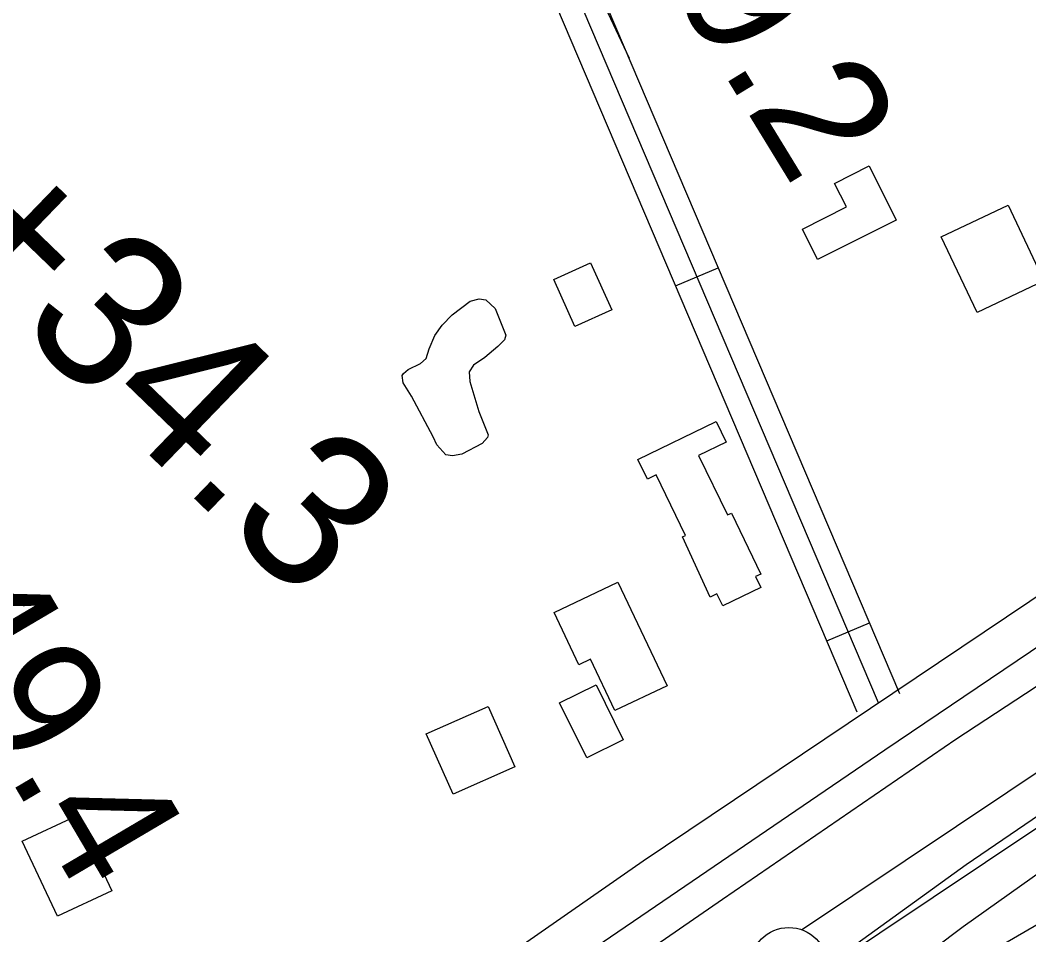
# Model space of a CAD drawing. Extents: x 3445503 to 3483459, y 540493 to 566012.
# Drawn here: x 3474367 to 3475020, y 553787 to 554379 of the extents above; entities that cross this region are included whole.
import ezdxf

# ---------------------------------------------------------------- set-up
doc = ezdxf.new("R2010")
doc.units = 0
for name, color, linetype in [('V-BLDG-OTLN', 7, 'Continuous'), ('V-DTCH-CNTR', 7, 'Continuous'), ('V-FLOD-BASE', 7, 'Continuous'), ('V-LEVE-TOET', 7, 'Continuous'), ('V-RIVR-RANG-IDEN', 7, 'Continuous'), ('V-ROAD-CNTR', 7, 'Continuous'), ('V-SURV-IDEN', 7, 'Continuous'), ('V-SURV-LINE', 7, 'Continuous'), ('V-TOPO-SHOR', 7, 'Continuous'), ('V-WETL-SWMP', 7, 'Continuous')]:
    doc.layers.add(name, color=color, linetype=linetype)

msp = doc.modelspace()

# ---------------------------------------------------------------- linework, layer by layer
at = {"layer": 'V-BLDG-OTLN'}
for points in [[(3474916.93, 554284.55), (3474934.53, 554249.5), (3474883.65, 554223.95), (3474873.74, 554243.67), (3474902.25, 554257.99), (3474894.56, 554273.31)], [(3474963.74, 554238.69), (3475007, 554259.11), (3475030.15, 554210.06), (3474986.88, 554189.64)], [(3474750.36, 554191.45), (3474726.48, 554180.6), (3474712.71, 554210.92), (3474736.59, 554221.77)], [(3474767.27, 554094.51), (3474817.97, 554119.08), (3474824.47, 554105.67), (3474806.53, 554096.97), (3474825.17, 554058.51), (3474827.78, 554059.77), (3474846.93, 554020.26), (3474843.42, 554018.56), (3474846.8, 554011.58), (3474822.16, 553999.64), (3474818.42, 554007.35), (3474814.04, 554005.23), (3474796.12, 554044.38), (3474798.11, 554045.22), (3474779.12, 554084.4), (3474773.49, 554081.67)], [(3474754.29, 554014.88), (3474786.09, 553947.72), (3474752.33, 553931.74), (3474736.56, 553965.06), (3474729.06, 553961.51), (3474713.04, 553995.34)], [(3474734.1, 553901.24), (3474716.51, 553936.82), (3474740.12, 553948.49), (3474757.71, 553912.92)], [(3474687.56, 553895.39), (3474647.49, 553877.57), (3474630.11, 553916.67), (3474670.18, 553934.47)], [(3474391.26, 553798.61), (3474368.52, 553847.18), (3474403.75, 553863.67), (3474426.49, 553815.1)]]:
    msp.add_lwpolyline(points, close=True, dxfattribs=at)
at = {"layer": 'V-DTCH-CNTR'}
msp.add_lwpolyline([(3474302.05, 555297.83), (3474392.44, 555105.05), (3474482.63, 554928.66), (3474584.06, 554721.99), (3474688.41, 554510.07), (3474761.67, 554354.34)], dxfattribs=at)
at = {"layer": 'V-FLOD-BASE'}
msp.add_lwpolyline([(3473944.99, 553098.79), (3473974.9, 553126.92), (3473997.99, 553144.45), (3474048.53, 553181.05), (3474173.04, 553268.23), (3474303.5, 553358.11), (3474431.59, 553447.22), (3474557.68, 553533.99), (3474706.84, 553636.71), (3474857.62, 553743.76), (3474979.78, 553832.15), (3475055.74, 553883.89), (3475177.39, 553961.61), (3475328.5, 554061.95), (3475465.68, 554151.76), (3475610.03, 554247.42), (3475765.91, 554350.46)], dxfattribs=at)
at = {"layer": 'V-LEVE-TOET'}
for points in [[(3475778.01, 554440.16), (3475667.32, 554368.27), (3475544.6, 554284.99), (3475424.32, 554206.46), (3475314.85, 554137.33), (3475128.62, 554015.02), (3474973.17, 553913.03), (3474822.06, 553809.41), (3474654.96, 553694.04), (3474493.42, 553579.81), (3474327.49, 553462.45)], [(3474309.43, 553320.95), (3474418.99, 553398.8), (3474535.32, 553478.18), (3474611.27, 553530.58), (3474700.83, 553593.56), (3474796.4, 553661.63), (3474898.34, 553732.03), (3474977.95, 553791.93), (3475052.32, 553844.75)]]:
    msp.add_lwpolyline(points, dxfattribs=at)
at = {"layer": 'V-ROAD-CNTR'}
for p, q in [((3474791.68, 554206.88), (3474819.29, 554218.64)), ((3474889.62, 553976.87), (3474917.22, 553988.62))]:
    msp.add_line(p, q, dxfattribs=at)
for points in [[(3474923.01, 553936.74), (3474580.81, 554740.46), (3474391.86, 555118.21)], [(3474936.81, 553942.61), (3474594.43, 554746.76), (3474411.08, 555113.32)], [(3474909.21, 553930.86), (3474567.19, 554734.16), (3474384.87, 555098.65)], [(3472901.82, 552529.59), (3473048.73, 552629.4), (3473418.92, 552887), (3474107.37, 553372.77), (3474770.58, 553834.36), (3475389.13, 554249.83), (3475925.2, 554602.8)]]:
    msp.add_lwpolyline(points, dxfattribs=at)
at = {"layer": 'V-SURV-LINE'}
for points in [[(3474873.28, 553789.84), (3476410.26, 554818.19)], [(3476426.93, 554793.25), (3474889.95, 553764.9)]]:
    msp.add_lwpolyline(points, dxfattribs=at)
msp.add_circle((3474865.01, 553766.26), 25, dxfattribs=at)
at = {"layer": 'V-TOPO-SHOR'}
for points in [[(3475875.87, 554535.76), (3475687.17, 554404.74), (3475505.76, 554287.14), (3475313.95, 554162.9), (3475124.54, 554039.43), (3474927.08, 553906.12), (3474730.41, 553772.01), (3474572.85, 553658.13), (3474410.14, 553544.71), (3474244.15, 553422.58), (3474081.88, 553313.52)], [(3474634.68, 554109.11), (3474620.71, 554135.36), (3474615.27, 554144.12), (3474614.52, 554148.87), (3474615.33, 554150.05), (3474618.52, 554152.79), (3474626.47, 554156.66), (3474630.06, 554159.79), (3474632.1, 554166.09), (3474635.75, 554174.76), (3474640.57, 554181.43), (3474646.97, 554188.09), (3474658.53, 554197.07), (3474664.48, 554198.58), (3474668.82, 554197.75), (3474674.7, 554192.15), (3474681.64, 554175.07), (3474680.81, 554171.92), (3474676.42, 554167.61), (3474668.04, 554160.58), (3474660.87, 554155.51), (3474658.06, 554151.19), (3474658.39, 554144.86), (3474664.12, 554125.42), (3474670.29, 554110.33), (3474669.88, 554108.75), (3474666.28, 554104.83), (3474653.16, 554097.85), (3474647.21, 554096.72), (3474642.87, 554097.56), (3474640.91, 554099.56), (3474637, 554103.95), (3474634.68, 554109.11)]]:
    msp.add_lwpolyline(points, dxfattribs=at)
at = {"layer": 'V-WETL-SWMP'}
msp.add_lwpolyline([(3474363.22, 553325.57), (3474500.98, 553404.29), (3474622.99, 553502.69), (3474756.81, 553585.35), (3474859.15, 553687.68), (3474992.97, 553774.27), (3475114.99, 553845.12)], dxfattribs=at)

# ---------------------------------------------------------------- texts
at = {"layer": 'V-RIVR-RANG-IDEN'}
for s, rotation, p in [('R-149.2', 301.44858, (3474662.8, 554605.92)), ('R-149.4', 300.53183, (3474205.32, 554151))]:
    msp.add_text(s, height=83, rotation=rotation, dxfattribs=at).set_placement(p)
at = {"layer": 'V-SURV-IDEN'}
msp.add_text('4060+34.3', height=100, rotation=316.0077, dxfattribs=at).set_placement((3474093.8, 554441.86))

doc.saveas('drawing.dxf')
